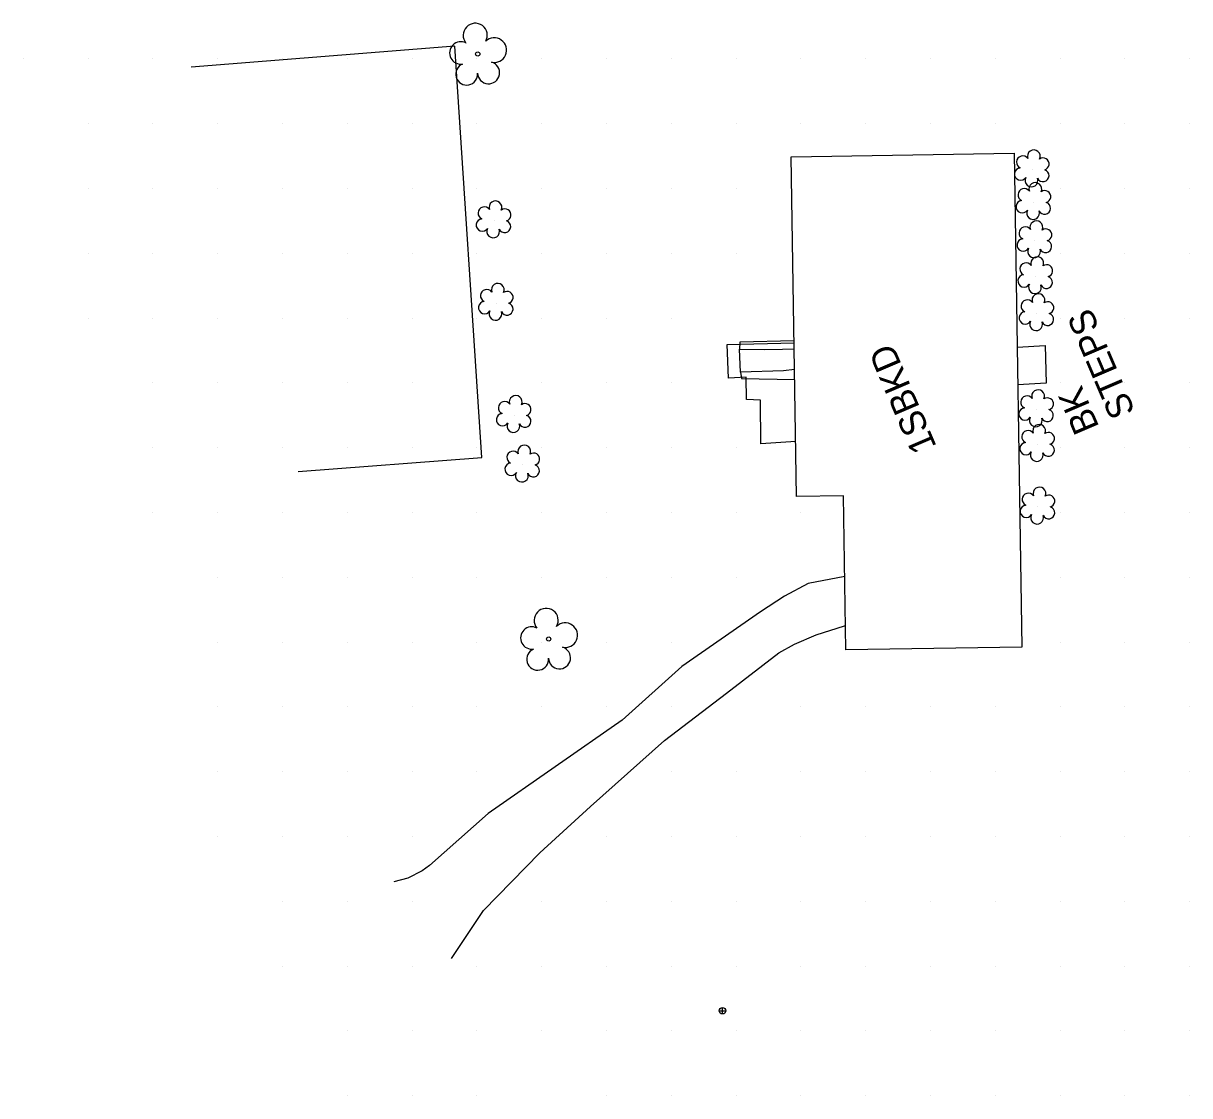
# Model space of a CAD drawing. Extents: x 1548934 to 1561348, y 809680 to 824075.
# Drawn here: x 1551450 to 1551630, y 810970 to 811135.5 of the extents above; entities that cross this region are included whole.
import ezdxf

# ---------------------------------------------------------------- set-up
doc = ezdxf.new("R2010")
doc.units = 0
for name, color, linetype in [('Default', 7, 'Continuous'), ('Exist Building', 7, 'Continuous'), ('Exist Building Foundations Text', 7, 'Continuous'), ('Exist DTM QL2 LIDAR Elevation Point', 7, 'Continuous'), ('Exist Other Culture Area Outline', 7, 'Continuous'), ('Exist Other Culture Area Outline Text', 7, 'Continuous'), ('Exist Roads Soil', 7, 'Continuous'), ('Exist Vegetation Shrub CELL', 7, 'Continuous'), ('Exist Vegetation Tree CELL', 7, 'Continuous'), ('P_RDY_Dimension_Text', 7, 'Continuous'), ('PH Exist DTM Breakline', 7, 'Continuous')]:
    doc.layers.add(name, color=color, linetype=linetype)

# ---------------------------------------------------------------- blocks, each defined once
blk = doc.blocks.new('SurveyPointCell')
at = {"layer": 'Default'}
for p, q in [((-0.5, 0), (0.5, 0)), ((0, -0.5), (0, 0.5))]:
    blk.add_line(p, q, dxfattribs=at)
blk.add_circle((0, 0), 0.5, dxfattribs=at)

msp = doc.modelspace()

# ---------------------------------------------------------------- linework, layer by layer
at = {"layer": 'Exist Building'}
msp.add_lwpolyline([(1551602.91, 811115.48), (1551604.11, 811039.24), (1551576.93, 811038.81), (1551576.55, 811062.58), (1551569.31, 811062.47), (1551568.49, 811114.94)], close=True, dxfattribs=at)
at = {"layer": 'Exist DTM QL2 LIDAR Elevation Point'}
for p, q in [((1551449.97, 811130.02), (1551449.97, 811130.02)), ((1551459.98, 811130.02), (1551459.98, 811130.02)), ((1551469.98, 811130.02), (1551469.98, 811130.02)), ((1551479.98, 811130.02), (1551479.98, 811130.02)), ((1551489.98, 811130.02), (1551489.98, 811130.02)), ((1551499.98, 811130.02), (1551499.98, 811130.02)), ((1551509.98, 811130.02), (1551509.98, 811130.02)), ((1551519.98, 811130.02), (1551519.98, 811130.02)), ((1551529.98, 811130.02), (1551529.98, 811130.02)), ((1551539.98, 811130.02), (1551539.98, 811130.02)), ((1551549.98, 811130.02), (1551549.98, 811130.02)), ((1551559.98, 811130.02), (1551559.98, 811130.02)), ((1551569.98, 811130.02), (1551569.98, 811130.02)), ((1551579.99, 811130.02), (1551579.99, 811130.02)), ((1551589.99, 811130.02), (1551589.99, 811130.02)), ((1551599.99, 811130.02), (1551599.99, 811130.02)), ((1551609.99, 811130.02), (1551609.99, 811130.02)), ((1551619.99, 811130.02), (1551619.99, 811130.02)), ((1551629.99, 811130.02), (1551629.99, 811130.02)), ((1551459.98, 811120.02), (1551459.98, 811120.02)), ((1551469.98, 811120.02), (1551469.98, 811120.02)), ((1551479.98, 811120.02), (1551479.98, 811120.02)), ((1551489.98, 811120.02), (1551489.98, 811120.02)), ((1551499.98, 811120.02), (1551499.98, 811120.02)), ((1551509.98, 811120.02), (1551509.98, 811120.02)), ((1551519.98, 811120.02), (1551519.98, 811120.02)), ((1551529.98, 811120.02), (1551529.98, 811120.02)), ((1551539.98, 811120.02), (1551539.98, 811120.02)), ((1551549.98, 811120.02), (1551549.98, 811120.02)), ((1551559.98, 811120.02), (1551559.98, 811120.02)), ((1551569.98, 811120.02), (1551569.98, 811120.02)), ((1551579.99, 811120.02), (1551579.99, 811120.02)), ((1551589.99, 811120.02), (1551589.99, 811120.02)), ((1551599.99, 811120.02), (1551599.99, 811120.02)), ((1551609.99, 811120.02), (1551609.99, 811120.02)), ((1551619.99, 811120.02), (1551619.99, 811120.02)), ((1551629.99, 811120.02), (1551629.99, 811120.02)), ((1551459.98, 811110.02), (1551459.98, 811110.02)), ((1551469.98, 811110.02), (1551469.98, 811110.02)), ((1551479.98, 811110.02), (1551479.98, 811110.02)), ((1551489.98, 811110.02), (1551489.98, 811110.02)), ((1551499.98, 811110.02), (1551499.98, 811110.02)), ((1551509.98, 811110.02), (1551509.98, 811110.02)), ((1551519.98, 811110.02), (1551519.98, 811110.02)), ((1551529.98, 811110.02), (1551529.98, 811110.02)), ((1551539.98, 811110.02), (1551539.98, 811110.02)), ((1551549.98, 811110.02), (1551549.98, 811110.02)), ((1551559.98, 811110.02), (1551559.98, 811110.02)), ((1551609.99, 811110.02), (1551609.99, 811110.02)), ((1551619.99, 811110.02), (1551619.99, 811110.02)), ((1551629.99, 811110.02), (1551629.99, 811110.02)), ((1551459.98, 811100.02), (1551459.98, 811100.02)), ((1551469.98, 811100.02), (1551469.98, 811100.02)), ((1551479.98, 811100.02), (1551479.98, 811100.02)), ((1551489.98, 811100.02), (1551489.98, 811100.02)), ((1551499.98, 811100.02), (1551499.98, 811100.02)), ((1551509.98, 811100.02), (1551509.98, 811100.02)), ((1551519.98, 811100.02), (1551519.98, 811100.02)), ((1551529.98, 811100.02), (1551529.98, 811100.02)), ((1551539.98, 811100.02), (1551539.98, 811100.02)), ((1551549.98, 811100.02), (1551549.98, 811100.02)), ((1551559.98, 811100.02), (1551559.98, 811100.02)), ((1551609.99, 811100.02), (1551609.99, 811100.02)), ((1551619.99, 811100.02), (1551619.99, 811100.02)), ((1551629.99, 811100.02), (1551629.99, 811100.02)), ((1551459.98, 811090.02), (1551459.98, 811090.02)), ((1551469.98, 811090.02), (1551469.98, 811090.02)), ((1551479.98, 811090.02), (1551479.98, 811090.02)), ((1551489.98, 811090.02), (1551489.98, 811090.02)), ((1551499.98, 811090.02), (1551499.98, 811090.02)), ((1551509.98, 811090.02), (1551509.98, 811090.02)), ((1551519.98, 811090.02), (1551519.98, 811090.02)), ((1551529.98, 811090.02), (1551529.98, 811090.02)), ((1551539.98, 811090.02), (1551539.98, 811090.02)), ((1551549.98, 811090.02), (1551549.98, 811090.02)), ((1551609.99, 811090.02), (1551609.99, 811090.02)), ((1551619.99, 811090.02), (1551619.99, 811090.02)), ((1551629.99, 811090.02), (1551629.99, 811090.02)), ((1551469.98, 811080.02), (1551469.98, 811080.02)), ((1551479.98, 811080.02), (1551479.98, 811080.02)), ((1551489.98, 811080.02), (1551489.98, 811080.02)), ((1551499.98, 811080.02), (1551499.98, 811080.02)), ((1551509.98, 811080.02), (1551509.98, 811080.02)), ((1551519.98, 811080.02), (1551519.98, 811080.02)), ((1551529.98, 811080.02), (1551529.98, 811080.02)), ((1551539.98, 811080.02), (1551539.98, 811080.02)), ((1551549.98, 811080.02), (1551549.98, 811080.02)), ((1551609.99, 811080.02), (1551609.99, 811080.02)), ((1551619.99, 811080.02), (1551619.99, 811080.02)), ((1551629.99, 811080.02), (1551629.99, 811080.02)), ((1551469.98, 811070.02), (1551469.98, 811070.02)), ((1551479.98, 811070.02), (1551479.98, 811070.02)), ((1551489.98, 811070.02), (1551489.98, 811070.02)), ((1551499.98, 811070.02), (1551499.98, 811070.02)), ((1551509.98, 811070.02), (1551509.98, 811070.02)), ((1551519.98, 811070.02), (1551519.98, 811070.02)), ((1551529.98, 811070.02), (1551529.98, 811070.02)), ((1551539.98, 811070.02), (1551539.98, 811070.02)), ((1551549.98, 811070.02), (1551549.98, 811070.02)), ((1551559.98, 811070.02), (1551559.98, 811070.02)), ((1551609.99, 811070.02), (1551609.99, 811070.02)), ((1551619.99, 811070.02), (1551619.99, 811070.02)), ((1551629.99, 811070.02), (1551629.99, 811070.02)), ((1551469.98, 811060.02), (1551469.98, 811060.02)), ((1551479.98, 811060.02), (1551479.98, 811060.02)), ((1551489.98, 811060.02), (1551489.98, 811060.02)), ((1551499.98, 811060.02), (1551499.98, 811060.02)), ((1551509.98, 811060.02), (1551509.98, 811060.02)), ((1551519.98, 811060.02), (1551519.98, 811060.02)), ((1551529.98, 811060.02), (1551529.98, 811060.02)), ((1551539.98, 811060.02), (1551539.98, 811060.02)), ((1551549.98, 811060.02), (1551549.98, 811060.02)), ((1551559.98, 811060.02), (1551559.98, 811060.02)), ((1551569.98, 811060.02), (1551569.98, 811060.02)), ((1551609.99, 811060.02), (1551609.99, 811060.02)), ((1551619.99, 811060.02), (1551619.99, 811060.02)), ((1551629.99, 811060.02), (1551629.99, 811060.02)), ((1551479.98, 811050.01), (1551479.98, 811050.01)), ((1551489.98, 811050.01), (1551489.98, 811050.01)), ((1551499.98, 811050.01), (1551499.98, 811050.01)), ((1551509.98, 811050.01), (1551509.98, 811050.01)), ((1551519.98, 811050.01), (1551519.98, 811050.01)), ((1551529.98, 811050.01), (1551529.98, 811050.01)), ((1551539.98, 811050.01), (1551539.98, 811050.01)), ((1551549.98, 811050.01), (1551549.98, 811050.01)), ((1551559.98, 811050.01), (1551559.98, 811050.01)), ((1551609.99, 811050.01), (1551609.99, 811050.01)), ((1551619.99, 811050.01), (1551619.99, 811050.01)), ((1551629.99, 811050.01), (1551629.99, 811050.01)), ((1551479.98, 811040.01), (1551479.98, 811040.01)), ((1551489.98, 811040.01), (1551489.98, 811040.01)), ((1551499.98, 811040.01), (1551499.98, 811040.01)), ((1551509.98, 811040.01), (1551509.98, 811040.01)), ((1551519.98, 811040.01), (1551519.98, 811040.01)), ((1551529.98, 811040.01), (1551529.98, 811040.01)), ((1551539.98, 811040.01), (1551539.98, 811040.01)), ((1551549.98, 811040.01), (1551549.98, 811040.01)), ((1551609.99, 811040.01), (1551609.99, 811040.01)), ((1551619.99, 811040.01), (1551619.99, 811040.01)), ((1551629.99, 811040.01), (1551629.99, 811040.01)), ((1551479.98, 811030.01), (1551479.98, 811030.01)), ((1551489.98, 811030.01), (1551489.98, 811030.01)), ((1551499.98, 811030.01), (1551499.98, 811030.01)), ((1551509.98, 811030.01), (1551509.98, 811030.01)), ((1551519.98, 811030.01), (1551519.98, 811030.01)), ((1551529.98, 811030.01), (1551529.98, 811030.01)), ((1551539.98, 811030.01), (1551539.98, 811030.01)), ((1551549.98, 811030.01), (1551549.98, 811030.01)), ((1551569.98, 811030.01), (1551569.98, 811030.01)), ((1551579.99, 811030.01), (1551579.99, 811030.01)), ((1551589.99, 811030.01), (1551589.99, 811030.01)), ((1551599.99, 811030.01), (1551599.99, 811030.01)), ((1551609.99, 811030.01), (1551609.99, 811030.01)), ((1551619.99, 811030.01), (1551619.99, 811030.01)), ((1551629.99, 811030.01), (1551629.99, 811030.01)), ((1551479.98, 811020.01), (1551479.98, 811020.01)), ((1551489.98, 811020.01), (1551489.98, 811020.01)), ((1551499.98, 811020.01), (1551499.98, 811020.01)), ((1551509.98, 811020.01), (1551509.98, 811020.01)), ((1551519.98, 811020.01), (1551519.98, 811020.01)), ((1551549.98, 811020.01), (1551549.98, 811020.01)), ((1551559.98, 811020.01), (1551559.98, 811020.01)), ((1551569.98, 811020.01), (1551569.98, 811020.01)), ((1551579.99, 811020.01), (1551579.99, 811020.01)), ((1551589.99, 811020.01), (1551589.99, 811020.01)), ((1551599.99, 811020.01), (1551599.99, 811020.01)), ((1551609.99, 811020.01), (1551609.99, 811020.01)), ((1551619.99, 811020.01), (1551619.99, 811020.01)), ((1551629.99, 811020.01), (1551629.99, 811020.01)), ((1551479.98, 811010.01), (1551479.98, 811010.01)), ((1551489.98, 811010.01), (1551489.98, 811010.01)), ((1551499.98, 811010.01), (1551499.98, 811010.01)), ((1551509.98, 811010.01), (1551509.98, 811010.01)), ((1551539.98, 811010.01), (1551539.98, 811010.01)), ((1551549.98, 811010.01), (1551549.98, 811010.01)), ((1551559.98, 811010.01), (1551559.98, 811010.01)), ((1551569.98, 811010.01), (1551569.98, 811010.01)), ((1551579.99, 811010.01), (1551579.99, 811010.01)), ((1551589.99, 811010.01), (1551589.99, 811010.01)), ((1551599.99, 811010.01), (1551599.99, 811010.01)), ((1551609.99, 811010.01), (1551609.99, 811010.01)), ((1551619.99, 811010.01), (1551619.99, 811010.01)), ((1551629.99, 811010.01), (1551629.99, 811010.01)), ((1551489.98, 811000.01), (1551489.98, 811000.01)), ((1551499.98, 811000.01), (1551499.98, 811000.01)), ((1551509.98, 811000.01), (1551509.98, 811000.01)), ((1551529.98, 811000.01), (1551529.98, 811000.01)), ((1551539.98, 811000.01), (1551539.98, 811000.01)), ((1551549.98, 811000.01), (1551549.98, 811000.01)), ((1551559.98, 811000.01), (1551559.98, 811000.01)), ((1551569.98, 811000.01), (1551569.98, 811000.01)), ((1551579.99, 811000.01), (1551579.99, 811000.01)), ((1551589.99, 811000.01), (1551589.99, 811000.01)), ((1551599.99, 811000.01), (1551599.99, 811000.01)), ((1551609.99, 811000.01), (1551609.99, 811000.01)), ((1551619.99, 811000.01), (1551619.99, 811000.01)), ((1551629.99, 811000.01), (1551629.99, 811000.01)), ((1551489.98, 810990.01), (1551489.98, 810990.01)), ((1551499.98, 810990.01), (1551499.98, 810990.01)), ((1551509.98, 810990.01), (1551509.98, 810990.01)), ((1551519.98, 810990.01), (1551519.98, 810990.01)), ((1551529.98, 810990.01), (1551529.98, 810990.01)), ((1551539.98, 810990.01), (1551539.98, 810990.01)), ((1551549.98, 810990.01), (1551549.98, 810990.01)), ((1551559.98, 810990.01), (1551559.98, 810990.01)), ((1551569.98, 810990.01), (1551569.98, 810990.01)), ((1551579.99, 810990.01), (1551579.99, 810990.01)), ((1551589.99, 810990.01), (1551589.99, 810990.01)), ((1551599.99, 810990.01), (1551599.99, 810990.01)), ((1551609.99, 810990.01), (1551609.99, 810990.01)), ((1551619.99, 810990.01), (1551619.99, 810990.01)), ((1551629.99, 810990.01), (1551629.99, 810990.01)), ((1551499.98, 810980.01), (1551499.98, 810980.01)), ((1551509.98, 810980.01), (1551509.98, 810980.01)), ((1551519.98, 810980.01), (1551519.98, 810980.01)), ((1551529.98, 810980.01), (1551529.98, 810980.01)), ((1551539.98, 810980.01), (1551539.98, 810980.01)), ((1551549.98, 810980.01), (1551549.98, 810980.01)), ((1551559.98, 810980.01), (1551559.98, 810980.01)), ((1551569.98, 810980.01), (1551569.98, 810980.01)), ((1551579.99, 810980.01), (1551579.99, 810980.01)), ((1551589.99, 810980.01), (1551589.99, 810980.01)), ((1551599.99, 810980.01), (1551599.99, 810980.01)), ((1551609.99, 810980.01), (1551609.99, 810980.01)), ((1551619.99, 810980.01), (1551619.99, 810980.01)), ((1551629.99, 810980.01), (1551629.99, 810980.01)), ((1551499.98, 810970.01), (1551499.98, 810970.01)), ((1551509.98, 810970.01), (1551509.98, 810970.01)), ((1551519.98, 810970.01), (1551519.98, 810970.01)), ((1551539.98, 810970.01), (1551539.98, 810970.01)), ((1551549.98, 810970.01), (1551549.98, 810970.01)), ((1551559.98, 810970.01), (1551559.98, 810970.01)), ((1551569.98, 810970.01), (1551569.98, 810970.01)), ((1551579.99, 810970.01), (1551579.99, 810970.01)), ((1551589.99, 810970.01), (1551589.99, 810970.01)), ((1551599.99, 810970.01), (1551599.99, 810970.01)), ((1551609.99, 810970.01), (1551609.99, 810970.01)), ((1551619.99, 810970.01), (1551619.99, 810970.01)), ((1551629.99, 810970.01), (1551629.99, 810970.01))]:
    msp.add_line(p, q, dxfattribs=at)
at = {"layer": 'Exist Other Culture Area Outline'}
for points in [[(1551569.18, 811071), (1551563.8, 811070.63), (1551563.73, 811077.35), (1551561.61, 811077.46), (1551561.56, 811080.92), (1551558.79, 811080.76), (1551558.6, 811085.95), (1551568.94, 811086.2)], [(1551603.38, 811085.56), (1551607.71, 811085.77), (1551607.86, 811079.98), (1551603.47, 811079.73)]]:
    msp.add_lwpolyline(points, dxfattribs=at)
at = {"layer": 'Exist Roads Soil'}
for points in [[(1551576.75, 811050.15), (1551571.11, 811049.08), (1551567.44, 811047.09), (1551563.75, 811044.69), (1551551.62, 811036.24), (1551542.42, 811027.96), (1551521.71, 811013.58), (1551512.65, 811005.56), (1551511.52, 811004.72), (1551509.32, 811003.57), (1551507.15, 811003)], [(1551516.05, 810991.19), (1551521.02, 810998.6), (1551529.67, 811007.49), (1551537.5, 811014.63), (1551548.92, 811024.82), (1551558.51, 811032.11), (1551566.59, 811038.38), (1551569.01, 811039.71), (1551572.36, 811041.14), (1551576.69, 811042.51), (1551576.87, 811042.56)]]:
    msp.add_lwpolyline(points, dxfattribs=at)
at = {"layer": 'Exist Vegetation Shrub CELL'}
for p, q in [((1551605.71, 811112.95), (1551605.71, 811112.95)), ((1551605.94, 811107.91), (1551605.94, 811107.91)), ((1551522.62, 811105.08), (1551522.62, 811105.08)), ((1551606.1, 811102), (1551606.1, 811102)), ((1551606.23, 811096.46), (1551606.23, 811096.46)), ((1551522.98, 811092.35), (1551522.98, 811092.35)), ((1551606.42, 811090.75), (1551606.42, 811090.75)), ((1551525.74, 811075.04), (1551525.74, 811075.04)), ((1551606.37, 811075.93), (1551606.37, 811075.93)), ((1551606.53, 811070.58), (1551606.53, 811070.58)), ((1551527.06, 811067.39), (1551527.06, 811067.39)), ((1551606.58, 811060.91), (1551606.58, 811060.91))]:
    msp.add_line(p, q, dxfattribs=at)
for centre, radius, start, end in [((1551604.23, 811114.08), 0.968, 35.8908, 245.4216), ((1551605.94, 811114.99), 0.99, 334.8391, 200.4717), ((1551607.38, 811113.82), 0.929, 284.4567, 126.0861), ((1551603.91, 811112.25), 0.955, 95.1099, 327.9534), ((1551607.35, 811112.02), 0.937, 204.9913, 73.4601), ((1551605.58, 811111.27), 0.984, 151.2797, 21.387), ((1551606.17, 811109.95), 0.99, 334.8391, 200.4717), ((1551604.46, 811109.04), 0.968, 35.8908, 245.4216), ((1551607.62, 811108.78), 0.929, 284.4567, 126.0861), ((1551521.14, 811106.21), 0.968, 35.8908, 245.4216), ((1551522.85, 811107.12), 0.99, 334.8391, 200.4717), ((1551604.14, 811107.21), 0.955, 95.1099, 327.9534), ((1551607.58, 811106.98), 0.937, 204.9913, 73.4601), ((1551520.82, 811104.38), 0.955, 95.1099, 327.9534), ((1551524.3, 811105.95), 0.929, 284.4567, 126.0861), ((1551605.82, 811106.23), 0.984, 151.2797, 21.387), ((1551522.5, 811103.4), 0.984, 151.2797, 21.387), ((1551524.26, 811104.15), 0.937, 204.9913, 73.4601), ((1551604.62, 811103.13), 0.968, 35.8908, 245.4216), ((1551606.33, 811104.04), 0.99, 334.8391, 200.4717), ((1551607.78, 811102.87), 0.929, 284.4567, 126.0861), ((1551604.3, 811101.3), 0.955, 95.1099, 327.9534), ((1551607.74, 811101.08), 0.937, 204.9913, 73.4601), ((1551605.98, 811100.32), 0.984, 151.2797, 21.387), ((1551604.75, 811097.59), 0.968, 35.8908, 245.4216), ((1551606.46, 811098.5), 0.99, 334.8391, 200.4717), ((1551607.91, 811097.33), 0.929, 284.4567, 126.0861), ((1551604.43, 811095.76), 0.955, 95.1099, 327.9534), ((1551607.87, 811095.53), 0.937, 204.9913, 73.4601), ((1551523.21, 811094.39), 0.99, 334.8391, 200.4717), ((1551606.11, 811094.78), 0.984, 151.2797, 21.387), ((1551521.5, 811093.48), 0.968, 35.8908, 245.4216), ((1551524.65, 811093.22), 0.929, 284.4567, 126.0861), ((1551604.94, 811091.88), 0.968, 35.8908, 245.4216), ((1551606.65, 811092.79), 0.99, 334.8391, 200.4717), ((1551521.18, 811091.65), 0.955, 95.1099, 327.9534), ((1551522.85, 811090.67), 0.984, 151.2797, 21.387), ((1551524.62, 811091.42), 0.937, 204.9913, 73.4601), ((1551604.62, 811090.05), 0.955, 95.1099, 327.9534), ((1551608.09, 811091.62), 0.929, 284.4567, 126.0861), ((1551606.29, 811089.07), 0.984, 151.2797, 21.387), ((1551608.06, 811089.82), 0.937, 204.9913, 73.4601), ((1551606.6, 811077.97), 0.99, 334.8391, 200.4717), ((1551524.26, 811076.17), 0.968, 35.8908, 245.4216), ((1551525.97, 811077.08), 0.99, 334.8391, 200.4717), ((1551527.41, 811075.91), 0.929, 284.4567, 126.0861), ((1551604.89, 811077.05), 0.968, 35.8908, 245.4216), ((1551608.05, 811076.79), 0.929, 284.4567, 126.0861), ((1551523.94, 811074.34), 0.955, 95.1099, 327.9534), ((1551527.38, 811074.11), 0.937, 204.9913, 73.4601), ((1551604.57, 811075.22), 0.955, 95.1099, 327.9534), ((1551606.25, 811074.24), 0.984, 151.2797, 21.387), ((1551608.01, 811075), 0.937, 204.9913, 73.4601), ((1551525.61, 811073.36), 0.984, 151.2797, 21.387), ((1551606.76, 811072.62), 0.99, 334.8391, 200.4717), ((1551605.05, 811071.7), 0.968, 35.8908, 245.4216), ((1551608.2, 811071.45), 0.929, 284.4567, 126.0861), ((1551525.57, 811068.52), 0.968, 35.8908, 245.4216), ((1551527.29, 811069.43), 0.99, 334.8391, 200.4717), ((1551604.73, 811069.87), 0.955, 95.1099, 327.9534), ((1551606.4, 811068.89), 0.984, 151.2797, 21.387), ((1551608.17, 811069.65), 0.937, 204.9913, 73.4601), ((1551525.26, 811066.69), 0.955, 95.1099, 327.9534), ((1551528.73, 811068.26), 0.929, 284.4567, 126.0861), ((1551526.93, 811065.71), 0.984, 151.2797, 21.387), ((1551528.69, 811066.46), 0.937, 204.9913, 73.4601), ((1551606.81, 811062.95), 0.99, 334.8391, 200.4717), ((1551605.1, 811062.03), 0.968, 35.8908, 245.4216), ((1551608.25, 811061.78), 0.929, 284.4567, 126.0861), ((1551604.78, 811060.2), 0.955, 95.1099, 327.9534), ((1551608.22, 811059.98), 0.937, 204.9913, 73.4601), ((1551606.45, 811059.22), 0.984, 151.2797, 21.387)]:
    msp.add_arc(centre, radius, start, end, dxfattribs=at)
at = {"layer": 'Exist Vegetation Tree CELL'}
for p, q in [((1551520.11, 811130.79), (1551520.11, 811130.79)), ((1551531.06, 811040.49), (1551531.06, 811040.49))]:
    msp.add_line(p, q, dxfattribs=at)
for centre in [(1551520.11, 811130.79), (1551531.06, 811040.49)]:
    msp.add_circle(centre, 0.326, dxfattribs=at)
for centre, radius, start, end in [((1551519.72, 811133.67), 1.86, 330.1651, 219.7134), ((1551517.5, 811130.95), 1.73, 62.6636, 279.3457), ((1551522.66, 811131.38), 1.9, 257.1011, 134.1999), ((1551518.4, 811127.67), 1.69, 111.5671, 6.231), ((1551521.78, 811127.89), 1.7, 181.2822, 74.56), ((1551530.67, 811043.37), 1.86, 330.1651, 219.7134), ((1551528.45, 811040.65), 1.73, 62.6636, 279.3457), ((1551533.61, 811041.08), 1.9, 257.1011, 134.1999), ((1551529.35, 811037.37), 1.69, 111.5671, 6.231), ((1551532.73, 811037.59), 1.7, 181.2822, 74.56)]:
    msp.add_arc(centre, radius, start, end, dxfattribs=at)
at = {"layer": 'P_RDY_Dimension_Text'}
msp.add_lwpolyline([(1551492.41, 811066.37), (1551520.75, 811068.5), (1551516.58, 811131.98), (1551475.87, 811128.74)], dxfattribs=at)
at = {"layer": 'PH Exist DTM Breakline'}
for points in [[(1551568.94, 811086.5), (1551560.58, 811086.31), (1551560.53, 811085.24)], [(1551560.66, 811081.69), (1551560.53, 811085.24), (1551564.43, 811085.17), (1551567.15, 811085.23), (1551568.95, 811085.3)], [(1551569.01, 811082.08), (1551567.3, 811081.86), (1551560.66, 811081.69), (1551560.82, 811080.69), (1551569.03, 811080.56)]]:
    msp.add_lwpolyline(points, dxfattribs=at)

# ---------------------------------------------------------------- block references
at = {"layer": 'Default'}
msp.add_blockref('SurveyPointCell', (1551557.89, 810983.12), dxfattribs=at)

# ---------------------------------------------------------------- texts
at = {"layer": 'Exist Building Foundations Text'}
msp.add_text('1SBKD', height=4.02, rotation=113.1736, dxfattribs=at).set_placement((1551590.98, 811070.18))
at = {"layer": 'Exist Other Culture Area Outline Text'}
for s, p in [('STEPS', (1551621.63, 811075.58)), ('BK', (1551616.08, 811073.21))]:
    msp.add_text(s, height=4.02, rotation=113.1736, dxfattribs=at).set_placement(p)

doc.saveas('drawing.dxf')
